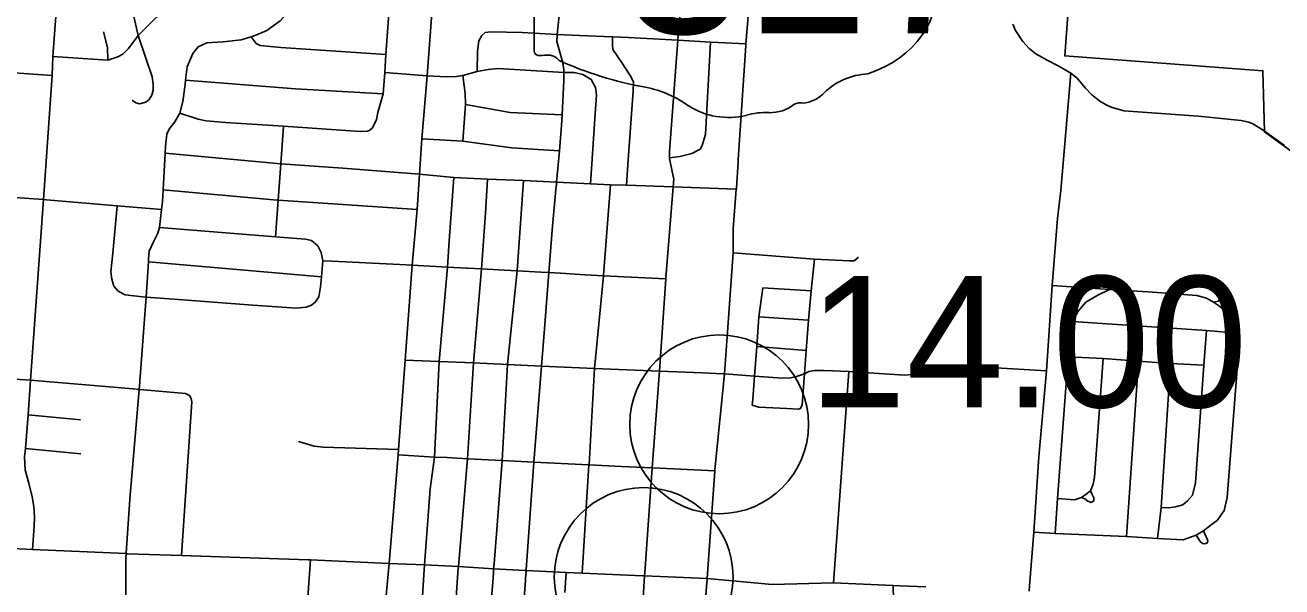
# Model space of a CAD drawing. Extents: x 1659811 to 1934326, y 644115 to 934867.
# Drawn here: x 1857121 to 1867662, y 712370 to 717084 of the extents above; entities that cross this region are included whole.
import ezdxf

# ---------------------------------------------------------------- set-up
doc = ezdxf.new("R2010")
doc.units = 0
for name, color, linetype in [('Default', 7, 'Continuous'), ('GM_X_City_Street', 7, 'Continuous'), ('GM_X_Corporation', 7, 'Continuous'), ('GM_X_State_Route', 7, 'Continuous'), ('GM_X_State_Shield', 7, 'Continuous'), ('GM_X_US_Route', 7, 'Continuous')]:
    doc.layers.add(name, color=color, linetype=linetype)

msp = doc.modelspace()

# ---------------------------------------------------------------- linework, layer by layer
at = {"layer": 'Default'}
for centre in [(1862943, 713734), (1862309, 712453)]:
    msp.add_circle(centre, 750, dxfattribs=at)
at = {"layer": 'GM_X_City_Street'}
for points in [[(1860052, 711084), (1860055, 711107), (1860064, 711233), (1860092, 711537), (1860128, 712001), (1860141, 712209), (1860174, 712565), (1860251, 713477), (1860253, 713524), (1860310, 714273), (1860368, 715070), (1860409, 715537), (1860428, 715834), (1860449, 716129), (1860493, 716659), (1860550, 717412), (1860592, 717976), (1860621, 718378), (1860641, 718596), (1860664, 718914), (1860715, 719595)], [(1857183, 712685), (1857197, 712881), (1857199, 712956), (1857193, 713044), (1857181, 713127), (1857151, 713241), (1857132, 713311), (1857122, 713352), (1857118, 713399), (1857116, 713464), (1857125, 713531), (1857146, 713815), (1857167, 714104), (1857276, 715622), (1857348, 716662), (1857354, 716821), (1857409, 717574), (1857423, 717802), (1857478, 718606), (1857518, 719171)], [(1858018, 716455), (1858049, 716433), (1858081, 716424), (1858133, 716438), (1858162, 716461), (1858185, 716497), (1858196, 716538), (1858194, 716589), (1858186, 716651), (1858070, 716996), (1858034, 717157), (1858028, 717227), (1858034, 717287), (1858042, 717340), (1858071, 717448), (1858095, 717557), (1858108, 717627), (1858112, 717767), (1858095, 717898), (1858092, 718006), (1858119, 718309), (1858151, 718891)], [(1857354, 716821), (1857816, 716791), (1857898, 716817), (1857940, 716841), (1857987, 716889), (1858070, 716996), (1858113, 717042), (1858225, 717154), (1858313, 717201), (1858438, 717238), (1858622, 717256), (1858836, 717292), (1858955, 717349), (1859138, 717508), (1859191, 717591), (1859209, 717680), (1859220, 717797), (1859226, 717860), (1859260, 718332), (1859251, 718377), (1859240, 718395), (1859216, 718414), (1859175, 718423), (1859016, 718438)], [(1861576, 715736), (1861577, 715742), (1861579, 715766), (1861602, 716029), (1861621, 716244), (1861625, 716332), (1861640, 716622), (1861640, 716688), (1861641, 716708), (1861630, 716767), (1861581, 716946), (1861583, 717006), (1861608, 717242), (1861620, 717341), (1861653, 717626)], [(1858418, 716344), (1858445, 716444), (1858463, 716587), (1858467, 716621), (1858481, 716735), (1858529, 716846), (1858572, 716903), (1858645, 716935), (1858782, 716945), (1858934, 716961), (1859016, 716986), (1859057, 716999), (1859149, 717039), (1859261, 717120), (1859347, 717215), (1859377, 717249), (1859458, 717373), (1859490, 717434), (1859525, 717457), (1859571, 717471), (1859691, 717474), (1860049, 717452), (1860194, 717444), (1860550, 717412)], [(1860035, 716223), (1860069, 716291), (1860079, 716352), (1860124, 716507), (1860139, 716686), (1860146, 716837), (1860168, 717140), (1860194, 717444)], [(1862559, 715750), (1862560, 715766), (1862563, 715792), (1862548, 715856), (1862526, 715965), (1862526, 715971), (1862527, 716025), (1862596, 716957), (1862624, 717293)], [(1857816, 716791), (1857813, 716897), (1857779, 717028)], [(1860913, 716694), (1860915, 716865), (1860927, 716951), (1860952, 716997), (1860979, 717022), (1861027, 717027), (1861289, 717021), (1861583, 717006), (1861771, 716997), (1862049, 716987), (1862181, 716979), (1862596, 716957), (1862600, 716957), (1862870, 716941), (1862934, 716937), (1863166, 716926)], [(1865891, 716681), (1865793, 716740), (1865693, 716789), (1865599, 716842), (1865542, 716888), (1865489, 716946), (1865427, 717038), (1865406, 717091)], [(1859016, 716986), (1859059, 716931), (1859093, 716912), (1859266, 716897), (1860146, 716837)], [(1862165, 715740), (1862179, 715955), (1862222, 716529), (1862224, 716607), (1862197, 716662), (1862128, 716764), (1862050, 716879), (1862047, 716919), (1862049, 716987)], [(1862526, 715971), (1862614, 715981), (1862713, 716006), (1862782, 716042), (1862799, 716075), (1862816, 716131), (1862827, 716165), (1862870, 716941)], [(1855567, 716790), (1855571, 716790), (1855577, 716790), (1856130, 716751), (1856464, 716725), (1856711, 716706), (1857348, 716662)], [(1860456, 716662), (1860493, 716659), (1860655, 716650), (1860739, 716654), (1860793, 716661), (1860913, 716694), (1861006, 716713), (1861088, 716720), (1861640, 716688), (1861646, 716688), (1861726, 716686), (1861799, 716670), (1861868, 716629)], [(1858467, 716621), (1859388, 716549), (1860124, 716507)], [(1860139, 716686), (1860456, 716662)], [(1860793, 716111), (1860814, 716419), (1860813, 716512), (1860805, 716575), (1860793, 716661)], [(1861863, 715753), (1861902, 716340), (1861913, 716498), (1861906, 716562), (1861868, 716629)], [(1865545, 712379), (1865582, 712828), (1865623, 713461), (1865688, 714184), (1865735, 714898), (1865780, 715462), (1865808, 715696), (1865891, 716681)], [(1867684, 716075), (1867505, 716203), (1867418, 716257), (1867386, 716271), (1867320, 716283), (1866962, 716319), (1866338, 716365), (1866232, 716395), (1866188, 716416), (1866135, 716446), (1866066, 716503), (1866015, 716556), (1865942, 716642), (1865891, 716681)], [(1860814, 716419), (1861190, 716350), (1861625, 716332)], [(1858124, 714656), (1858135, 714802), (1858155, 715099), (1858156, 715123), (1858162, 715187), (1858199, 715266), (1858235, 715337), (1858249, 715386), (1858266, 715537), (1858272, 715601), (1858278, 715701), (1858295, 716009), (1858298, 716069), (1858311, 716169), (1858332, 716216), (1858378, 716273), (1858418, 716344)], [(1858418, 716344), (1858573, 716296), (1858640, 716280), (1858802, 716267), (1859289, 716235), (1859932, 716192), (1859993, 716193), (1860013, 716204), (1860035, 716223)], [(1859221, 715309), (1859243, 715614), (1859266, 715921), (1859289, 716235)], [(1860449, 716129), (1860793, 716111), (1861203, 716055), (1861602, 716029)], [(1858295, 716009), (1859266, 715921), (1859785, 715884), (1860428, 715834)], [(1860428, 715834), (1860716, 715806), (1861000, 715791), (1861301, 715779), (1861579, 715766), (1861863, 715753), (1862031, 715745), (1862165, 715740), (1862556, 715726), (1863086, 715707)], [(1860468, 712514), (1860471, 712554), (1860518, 713192), (1860555, 713460), (1860595, 714261), (1860664, 715054), (1860678, 715275), (1860716, 715806)], [(1860754, 712530), (1860755, 712541), (1860831, 713446), (1860831, 713446), (1860882, 714250), (1860950, 715039), (1860983, 715506), (1861000, 715791)], [(1861049, 712484), (1861049, 712484), (1861051, 712521), (1861054, 712564), (1861123, 713430), (1861123, 713432), (1861168, 714236), (1861249, 715023), (1861301, 715779)], [(1856388, 715683), (1856388, 715683), (1856388, 715683), (1857276, 715622), (1857300, 715619)], [(1858278, 715701), (1859235, 715615), (1859243, 715614), (1860409, 715537)], [(1861319, 712427), (1861319, 712438), (1861324, 712507), (1861325, 712514), (1861389, 713416), (1861453, 714223), (1861477, 714536), (1861515, 715008), (1861546, 715396), (1861576, 715736)], [(1861794, 712486), (1861850, 713394), (1861851, 713397), (1861898, 714204), (1861972, 714981), (1861973, 714985), (1862031, 715745)], [(1862319, 712488), (1862319, 712489), (1862381, 713368), (1862442, 714181), (1862494, 714956), (1862494, 714964), (1862556, 715726), (1862557, 715730), (1862559, 715750)], [(1857300, 715619), (1857893, 715568), (1858266, 715537)], [(1857893, 715568), (1857856, 715170), (1857841, 715014), (1857849, 714952), (1857866, 714893), (1857902, 714852), (1857959, 714820), (1858105, 714804), (1858135, 714802), (1858407, 714781), (1859032, 714733), (1859397, 714708), (1859479, 714716), (1859522, 714733), (1859557, 714762), (1859584, 714803), (1859600, 714889), (1859607, 714973), (1859617, 715107)], [(1858249, 715386), (1859221, 715309), (1859474, 715287), (1859524, 715276), (1859576, 715232), (1859605, 715177), (1859617, 715107), (1859693, 715103)], [(1863059, 715172), (1863741, 715121), (1864037, 715105), (1864076, 715106), (1864112, 715138)], [(1863609, 713862), (1863625, 713868), (1863638, 713897), (1863647, 714009), (1863658, 714159), (1863673, 714354), (1863691, 714608), (1863714, 714855), (1863741, 715121)], [(1858155, 715099), (1859607, 714973)], [(1859693, 715103), (1860264, 715075)], [(1860264, 715075), (1860368, 715070), (1860664, 715054), (1860827, 715046), (1860834, 715046)], [(1860834, 715046), (1860950, 715039), (1861143, 715029), (1861249, 715023), (1861447, 715012), (1861515, 715008), (1861608, 715002), (1861612, 715002)], [(1861612, 715002), (1861817, 714990), (1861820, 714990)], [(1861820, 714990), (1861972, 714981), (1861973, 714981), (1862494, 714956)], [(1863220, 713894), (1863225, 713945), (1863239, 714138), (1863258, 714388), (1863275, 714635), (1863310, 714881)], [(1863310, 714881), (1863714, 714855)], [(1865582, 712828), (1865761, 712819), (1866360, 712792), (1866620, 712777), (1866834, 712765), (1866945, 712804), (1867006, 712841), (1867069, 712890), (1867121, 712928), (1867179, 713012), (1867204, 713120), (1867302, 714376), (1867284, 714500), (1867261, 714568), (1867221, 714643), (1867175, 714696), (1867138, 714727), (1867090, 714759), (1867029, 714793), (1866949, 714814), (1866542, 714846), (1866217, 714866), (1865735, 714898)], [(1865761, 712819), (1865780, 713111), (1865869, 714300), (1865887, 714536), (1865905, 714598), (1865954, 714685), (1866017, 714759), (1866119, 714819), (1866217, 714866)], [(1867175, 714696), (1867189, 714724), (1867213, 714768), (1867221, 714787), (1867208, 714806), (1867178, 714809), (1867158, 714792), (1867127, 714769), (1867090, 714759)], [(1857970, 712652), (1857998, 713105), (1858079, 714027), (1858081, 714057), (1858124, 714655), (1858124, 714656)], [(1863275, 714635), (1863691, 714608)], [(1865905, 714598), (1867030, 714522), (1867284, 714500)], [(1866651, 713035), (1866713, 713033), (1866769, 713041), (1866831, 713059), (1866870, 713091), (1866914, 713139), (1866939, 713244), (1867008, 714231), (1867030, 714522)], [(1863258, 714388), (1863673, 714354)], [(1865780, 713111), (1865923, 713102), (1865983, 713120), (1866021, 713148), (1866056, 713175), (1866079, 713233), (1866090, 713291), (1866163, 714286)], [(1865869, 714300), (1866163, 714286), (1866460, 714264), (1866729, 714246), (1867008, 714231)], [(1855318, 714228), (1855318, 714228), (1855403, 714221), (1856277, 714158), (1857125, 714107)], [(1860310, 714273), (1860595, 714261), (1860882, 714250), (1861168, 714236), (1861453, 714223), (1861898, 714204), (1862442, 714181), (1862804, 714166), (1862975, 714158)], [(1862975, 714158), (1862986, 714158), (1863239, 714138), (1863474, 714121), (1863541, 714123), (1863584, 714132), (1863658, 714159), (1863694, 714177), (1863746, 714185), (1863763, 714185)], [(1863763, 714185), (1863823, 714185), (1864029, 714178)], [(1863902, 712405), (1864029, 714178)], [(1864029, 714178), (1864497, 714147), (1864567, 714152), (1864660, 714189), (1864739, 714210), (1864805, 714221), (1864902, 714224), (1864980, 714224), (1865688, 714184)], [(1866360, 712792), (1866460, 714264)], [(1866620, 712777), (1866651, 713035), (1866729, 714246)], [(1857125, 714107), (1857167, 714104), (1858027, 714031)], [(1858027, 714031), (1858029, 714031), (1858079, 714027), (1858083, 714027), (1858466, 713994), (1858501, 713977)], [(1858432, 712633), (1858520, 713924), (1858515, 713950), (1858501, 713977)], [(1863220, 713894), (1863276, 713879), (1863511, 713868), (1863609, 713862)], [(1857146, 713815), (1857585, 713773)], [(1859413, 713591), (1859546, 713552), (1859621, 713543), (1860253, 713524)], [(1857125, 713531), (1857587, 713486)], [(1860251, 713477), (1860555, 713460), (1860662, 713455), (1860831, 713446), (1861123, 713430), (1861389, 713416), (1861850, 713394), (1862124, 713381), (1862381, 713368), (1862386, 713368)], [(1862386, 713368), (1862906, 713343)], [(1865983, 713120), (1866010, 713108), (1866036, 713090), (1866063, 713079), (1866085, 713093), (1866086, 713117), (1866070, 713144), (1866056, 713175)], [(1866945, 712804), (1866978, 712752), (1866998, 712735), (1867017, 712731), (1867032, 712737), (1867042, 712750), (1867040, 712766), (1867006, 712841)], [(1857965, 712387), (1857967, 712609), (1857970, 712649), (1857970, 712651), (1857970, 712652)], [(1859442, 711571), (1859483, 712154), (1859490, 712248), (1859514, 712597)], [(1860355, 711371), (1860398, 711410), (1860406, 711470), (1860436, 711983), (1860468, 712514)], [(1860688, 711398), (1860711, 711782), (1860713, 711951), (1860754, 712530)], [(1861647, 712323), (1861658, 712492)], [(1862306, 712277), (1862306, 712278), (1862317, 712462), (1862319, 712488)], [(1857873, 711280), (1857892, 711541), (1857900, 711651), (1857965, 712306), (1857965, 712386), (1857965, 712387)], [(1860923, 711026), (1860936, 711166), (1860976, 711588), (1861003, 711908), (1861042, 712372), (1861049, 712484)], [(1861307, 712264), (1861308, 712276), (1861319, 712427)], [(1864437, 710740), (1864442, 710904), (1864426, 711394), (1864419, 711653), (1864403, 712381)], [(1865542, 712335), (1865545, 712379)]]:
    msp.add_lwpolyline(points, dxfattribs=at)
at = {"layer": 'GM_X_Corporation'}
msp.add_lwpolyline([(1867915, 715901), (1867516, 716188), (1867504, 716702), (1865841, 716826), (1865915, 717820)], dxfattribs=at)
at = {"layer": 'GM_X_State_Route'}
for points in [[(1863102, 715953), (1863165, 716912), (1863166, 716926), (1863216, 717519), (1863235, 717756), (1863238, 717788)], [(1863061, 715376), (1863086, 715707), (1863087, 715715), (1863101, 715933), (1863102, 715953)], [(1863006, 714432), (1863059, 715172), (1863060, 715360), (1863061, 715376)], [(1862842, 712441), (1862906, 713343), (1862907, 713351), (1862986, 714158), (1863006, 714432)], [(1862703, 710922), (1862713, 711032), (1862753, 711482), (1862807, 712003), (1862811, 712053), (1862842, 712441)]]:
    msp.add_lwpolyline(points, dxfattribs=at)
at = {"layer": 'GM_X_State_Shield'}
msp.add_line((1861392, 718979), (1861392, 716866), dxfattribs=at)
for centre, major_axis, start_param, end_param in [((1863839, 717359), (923, 0), 5.101752, 6.440018), ((1861432, 716861), (40.7, 0), 3.00124, 4.508301), ((1861439, 717077), (310, 0), 4.665946, 4.897461), ((1861502, 716744), (112, 0), 0.519207, 1.627899), ((1862915, 718642), (2665, 0), 4.195997, 4.488961), ((1864229, 716272), (506, 0), 1.647645, 2.488434), ((1862121, 715916), (834, 0), 0.823519, 1.323587), ((1863588, 716661), (298, 0), 4.937069, 5.64225), ((1863023, 716733), (529, 0), 4.026481, 4.996735), ((1863367, 716575), (282, 0), 4.691044, 5.507374), ((1863622, 716370), (79.4, 0), 1.147584, 2.315152), ((1863328, 716003), (435, 0), 1.495662, 1.94098)]:
    msp.add_ellipse(centre, major_axis=major_axis, ratio=0.8, start_param=start_param, end_param=end_param, dxfattribs=at)
at = {"layer": 'GM_X_US_Route'}
for points in [[(1855112, 712786), (1855307, 712777), (1855964, 712747), (1856160, 712734), (1856182, 712733), (1857183, 712685), (1857970, 712649), (1857977, 712648), (1858432, 712633), (1859496, 712597), (1859514, 712597), (1860174, 712565), (1860471, 712554), (1860755, 712541), (1861051, 712521), (1861314, 712508), (1861324, 712507), (1861658, 712492), (1861794, 712486), (1862301, 712462), (1862317, 712462), (1862842, 712441)], [(1862842, 712441), (1863387, 712391), (1863902, 712405), (1864403, 712381), (1864461, 712379)], [(1864461, 712379), (1864677, 712370)]]:
    msp.add_lwpolyline(points, dxfattribs=at)

# ---------------------------------------------------------------- texts
at = {"layer": 'Default'}
msp.add_text('14.00', height=1100, dxfattribs=at).set_placement((1863693, 713878))
at = {"layer": 'GM_X_State_Shield'}
msp.add_text('317', height=1392.2, dxfattribs=at).set_placement((1862122, 717015))

doc.saveas('drawing.dxf')
